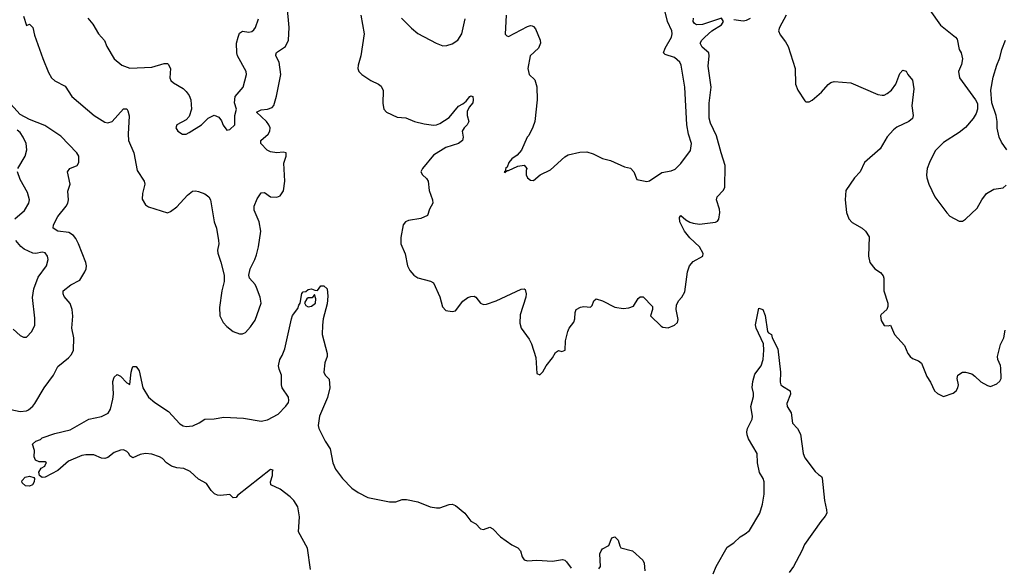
# Model space of a CAD drawing. Header units: inches. Extents: x 1473912 to 1647258, y 640388 to 773423.
# Tile 314 of 420: x 1551266 to 1557558, y 712784 to 716281. Entities that reach past the tile are written whole.
import ezdxf

# ---------------------------------------------------------------- set-up
doc = ezdxf.new("R2010")
doc.units = ezdxf.units.IN
doc.header["$MEASUREMENT"] = 0
doc.layers.add('B5751', color=7, linetype='Continuous')

msp = doc.modelspace()

# ---------------------------------------------------------------- linework, layer by layer
at = {"layer": 'B5751', "color": 5}
for points, elevation in [([(1551290, 716302.8), (1551310, 716244.7), (1551330, 716251.3), (1551350, 716231), (1551362, 716182), (1551413.8, 716033.8), (1551450, 715943), (1551468.9, 715910), (1551490, 715890.5), (1551556.7, 715856.7), (1551600.5, 715790), (1551742.7, 715670), (1551810, 715626.2), (1551830, 715621.8), (1551856.9, 715630), (1551930, 715711.7), (1551950, 715710.6), (1551958.2, 715698.2), (1551967, 715667), (1551958.6, 715550), (1551962, 715510), (1551996.5, 715430), (1552018, 715318), (1552062.3, 715250), (1552065.5, 715230), (1552051.3, 715170), (1552050, 715134), (1552070, 715099.5), (1552090, 715085.5), (1552210, 715046.8), (1552230, 715056.3), (1552270, 715086.7), (1552338.9, 715161.1), (1552370, 715185.7), (1552390, 715188.9), (1552410, 715183.6), (1552450, 715169), (1552476, 715150), (1552486.3, 715130), (1552509.3, 714990), (1552522.9, 714950), (1552537.3, 714870), (1552539, 714850), (1552530.3, 714810), (1552532, 714790), (1552552.5, 714732.5), (1552572, 714650), (1552572, 714610), (1552558.7, 714550), (1552543.9, 714443.9), (1552544.9, 714390), (1552567.5, 714347.5), (1552590, 714322), (1552630.8, 714290), (1552670, 714274), (1552690, 714275.3), (1552710, 714283.7), (1552741.3, 714318.7), (1552770, 714363), (1552808.4, 714470), (1552802.6, 714510), (1552779.7, 714570), (1552770, 714589.4), (1552735.1, 714630), (1552731.1, 714650), (1552739.7, 714690), (1552769.8, 714750.2), (1552779.7, 714780.3), (1552792.1, 714830), (1552807.4, 714930), (1552797.4, 714990), (1552764.8, 715064.8), (1552763.8, 715090), (1552783.1, 715136.9), (1552810, 715174.6), (1552830, 715176.8), (1552870, 715148.9), (1552910, 715148.3), (1552930, 715156.1), (1552951.7, 715188.3), (1552960.7, 715250), (1552955.1, 715364.9), (1552968.6, 715410), (1552969.7, 715429.7), (1552950, 715435.6), (1552910.1, 715429.9), (1552870, 715436.1), (1552848, 715448), (1552807.7, 715490), (1552806.6, 715510), (1552853.7, 715550), (1552865.2, 715570), (1552865.8, 715590), (1552858.8, 715610), (1552844.2, 715630), (1552780.4, 715690), (1552810, 715706.2), (1552850, 715710.1), (1552879, 715721), (1552890, 715732.7), (1552907.3, 715792.7), (1552934, 715930), (1552924.4, 716010), (1552902.3, 716050), (1552902.9, 716057.1), (1552907.6, 716072.4), (1552964.4, 716110), (1552983.1, 716150), (1552987.9, 716232.1), (1552976.2, 716370)], 720), ([(1553445.5, 716310), (1553468.2, 716190), (1553446, 716050), (1553429.2, 715990), (1553427.7, 715970), (1553434.4, 715950), (1553453.4, 715930), (1553510, 715892.4), (1553558.8, 715870), (1553575.4, 715855.4), (1553588.7, 715828.7), (1553586.7, 715746.7), (1553594, 715710), (1553611, 715690), (1553677.5, 715657.5), (1553733.3, 715653.3), (1553790, 715630.4), (1553850, 715615.8), (1553910, 715607.7), (1553930, 715610.5), (1553950, 715617.1), (1554010, 715656.5), (1554070, 715728.5), (1554097.2, 715742.8), (1554118.9, 715761.1), (1554142, 715790), (1554150, 715794.8), (1554162, 715790), (1554164.7, 715770), (1554161, 715750), (1554138, 715722), (1554125.3, 715694.7), (1554124.9, 715670), (1554135.5, 715630), (1554126, 715610), (1554105.5, 715590), (1554093.4, 715570), (1554100.7, 715530), (1554094.8, 715510), (1554070.3, 715489.7), (1553990, 715464), (1553910, 715416.8), (1553839.6, 715330), (1553830.5, 715310), (1553840.7, 715290), (1553866.7, 715266.7), (1553877.1, 715250), (1553882.3, 715190), (1553904.2, 715130), (1553906.7, 715110), (1553884.9, 715070), (1553872.7, 715030), (1553830, 715011.4), (1553750, 714997.5), (1553732.2, 714990), (1553715.8, 714970), (1553701.3, 714890), (1553702.3, 714850), (1553730, 714784.7), (1553744.4, 714710), (1553758.3, 714678.3), (1553784, 714650), (1553810, 714633), (1553890.3, 714610.3), (1553910, 714600.7), (1553950.4, 714510.4), (1553968.1, 714448.1), (1553990, 714422.8), (1554030, 714417.3), (1554050, 714420.7), (1554096.8, 714483.2), (1554130, 714506.4), (1554150, 714512.4), (1554170, 714515.5), (1554181, 714510), (1554210, 714470.7), (1554230, 714461.6), (1554250, 714464.4), (1554310, 714486), (1554470, 714560.5), (1554490, 714562.8), (1554497.1, 714557.1), (1554503, 714530), (1554500.4, 714510), (1554463.8, 714396.2), (1554463.1, 714343.1), (1554470.5, 714310.5), (1554521.1, 714241.1), (1554537.3, 714210), (1554564.1, 714124.1), (1554570, 714022), (1554590, 714012), (1554610, 714032), (1554629.4, 714070.6), (1554670, 714121), (1554690, 714156), (1554710, 714167.3), (1554730, 714163), (1554751.8, 714170), (1554754, 714230), (1554769.7, 714290), (1554777.4, 714310), (1554807.3, 714350), (1554813.3, 714370), (1554815.1, 714410), (1554822, 714430), (1554850, 714445.3), (1554870, 714448.7), (1554913.9, 714446.1), (1554924.5, 714455.5), (1554935.1, 714484.9), (1554950, 714497.3), (1554990, 714486.4), (1555070, 714444.9), (1555123.2, 714436.8), (1555159.3, 714440.7), (1555188.9, 714451.1), (1555218.6, 714501.4), (1555230, 714511), (1555250, 714510.8), (1555310.7, 714450), (1555310.7, 714430), (1555298, 714390), (1555364.1, 714324.1), (1555376.3, 714316.3), (1555410, 714313.4), (1555450, 714330.6), (1555470, 714347.7), (1555474.6, 714365.4), (1555461.7, 714430), (1555463.1, 714456.9), (1555475.1, 714484.9), (1555497.4, 714510), (1555516, 714544), (1555533.5, 714670), (1555545.8, 714710), (1555570, 714737.5), (1555631.6, 714770), (1555632.7, 714787.3), (1555610, 714830.8), (1555547.2, 714887.2), (1555513.4, 714930), (1555484.1, 714990), (1555482.3, 715017.7), (1555490, 715030.2), (1555522.8, 715002.8), (1555548.2, 714988.2), (1555570, 714980.5), (1555610, 714976.1), (1555712.3, 714987.7), (1555724.9, 714995.1), (1555732.5, 715007.5), (1555740.3, 715050), (1555738.3, 715070), (1555717.6, 715130), (1555723.1, 715150), (1555762.2, 715190), (1555772.8, 715210), (1555774.5, 715350), (1555747.9, 715430), (1555719.7, 715539.7), (1555680.9, 715620.9), (1555672.2, 715652.2), (1555671.9, 715748.1), (1555684, 715850), (1555664.9, 715984.9), (1555672.1, 716050), (1555669.9, 716069.9), (1555626.1, 716106.1), (1555615.3, 716130), (1555624.2, 716150), (1555643.6, 716170), (1555689.4, 716210.6), (1555750, 716249), (1555762.3, 716270), (1555750, 716290.7), (1555630, 716250.4), (1555590, 716248.4), (1555577.2, 716257.2), (1555569.8, 716270), (1555571.4, 716290)], 720), ([(1554373.8, 716310), (1554369.1, 716189.1), (1554378, 716178), (1554390, 716173), (1554510, 716237.4), (1554530, 716243.1), (1554540.9, 716240.9), (1554550, 716238), (1554561.7, 716221.7), (1554591, 716151), (1554595, 716130), (1554581.5, 716098.5), (1554529.1, 716050), (1554513.7, 715970), (1554522, 715930), (1554556.9, 715896.9), (1554571.4, 715851.4), (1554571.9, 715768.1), (1554557.4, 715630), (1554544.8, 715595.2), (1554518.9, 715541.1), (1554509.3, 715530), (1554472.5, 715447.5), (1554444.8, 715415.2), (1554410, 715391.7), (1554392.4, 715370), (1554380.7, 715339.3), (1554371.3, 715330), (1554374, 715326), (1554370, 715326), (1554368, 715312), (1554362, 715310), (1554365.4, 715305.4), (1554381.2, 715318.8), (1554390, 715318.8), (1554450, 715346), (1554490, 715351), (1554506, 715330), (1554502, 715318), (1554503.1, 715290), (1554511.4, 715271.4), (1554530, 715256.5), (1554550, 715254.9), (1554591.8, 715290), (1554657.3, 715322.7), (1554750, 715406), (1554770, 715418), (1554845.6, 715434.4), (1554890, 715437.1), (1554930, 715423.7), (1554990, 715394.4), (1555041.7, 715381.7), (1555130, 715340.5), (1555170, 715333.4), (1555190.3, 715310.3), (1555210, 715261), (1555272.9, 715247.1), (1555290, 715251), (1555370, 715304.9), (1555430, 715314.8), (1555454.2, 715325.8), (1555490, 715362.8), (1555553.5, 715446.5), (1555559.7, 715490), (1555539.7, 715550), (1555528.7, 715608.7), (1555516.8, 715850), (1555493.3, 715990), (1555484.7, 716010), (1555450, 716039.7), (1555390, 716057.6), (1555379.7, 716070), (1555390, 716099.3), (1555431.1, 716170), (1555436.4, 716190), (1555433.5, 716210), (1555405.4, 716270), (1555390.8, 716330.8)], 740), ([(1556164.8, 716310), (1556121.3, 716230), (1556115.8, 716210), (1556124.5, 716184.5), (1556160, 716139.9), (1556176.4, 716110), (1556220.7, 715970), (1556224, 715870), (1556239.1, 715830), (1556283.1, 715763.1), (1556290, 715757.3), (1556310, 715757.1), (1556330, 715766.7), (1556390, 715818), (1556432.7, 715867.3), (1556450, 715880.5), (1556470, 715886.4), (1556577.4, 715877.4), (1556750, 715803.8), (1556778, 715798), (1556790, 715798.4), (1556810, 715808.9), (1556836.9, 715830), (1556863.6, 715870), (1556890, 715938), (1556910, 715958), (1556930, 715952), (1556941, 715930), (1556970, 715894.8), (1556979.7, 715839.7), (1556966.2, 715730), (1556975.3, 715670), (1556970.3, 715650), (1556948.5, 715630), (1556870, 715594), (1556850, 715578.5), (1556810, 715533.7), (1556763.9, 715456), (1556664.2, 715370), (1556636.9, 715310), (1556600.3, 715270), (1556546, 715190), (1556540.4, 715130), (1556550.3, 715050.3), (1556564.4, 715010), (1556585.3, 714985.3), (1556649.1, 714949.1), (1556671.3, 714931.3), (1556693.7, 714893.7), (1556690.5, 714770.5), (1556697.3, 714730), (1556730, 714690.7), (1556765.8, 714665.9), (1556784.4, 714644.4), (1556788.2, 714630), (1556788.4, 714550), (1556813, 714470), (1556814, 714450), (1556806.8, 714430), (1556770, 714398), (1556766.3, 714390), (1556770, 714360.7), (1556790, 714328.5), (1556814.8, 714325.2), (1556831, 714331), (1556854.9, 714270), (1556920.9, 714200.9), (1556942, 714150), (1556956.4, 714130), (1556970, 714117.6), (1557010, 714101.6), (1557028.5, 714088.5), (1557062, 714002), (1557086.2, 713966.2), (1557111.8, 713911.8), (1557130, 713893.4), (1557170, 713874.8), (1557230, 713895.5), (1557249.3, 713910), (1557260.5, 713930), (1557264.2, 713950), (1557256, 713990), (1557261.2, 714010), (1557290, 714030.6), (1557310, 714030.6), (1557350, 714018.4), (1557370, 714005.5), (1557407.9, 713967.9), (1557450, 713944.4), (1557470, 713938.7), (1557510, 713954.7), (1557530, 713972.4), (1557537, 713990), (1557534.5, 714054.5), (1557532.2, 714072.2), (1557515.8, 714110), (1557514.3, 714130), (1557532.6, 714207.4), (1557554, 714250), (1557562, 714298)], 720), ([(1557080.7, 716340.7), (1557150, 716246), (1557246, 716170), (1557256.5, 716156.5), (1557270, 716091), (1557281.3, 716070), (1557290.5, 716030), (1557284.4, 715995.6), (1557264.9, 715950), (1557270.6, 715910), (1557373.4, 715770), (1557385.8, 715745.8), (1557386, 715710), (1557377.3, 715682.7), (1557359.1, 715650), (1557310, 715592.3), (1557270, 715560.9), (1557170, 715497), (1557116.7, 715443.3), (1557079.3, 715370), (1557064.9, 715330), (1557060.5, 715290), (1557061.6, 715270), (1557075.5, 715230), (1557113.4, 715150), (1557190, 715046.8), (1557210, 715026.8), (1557270, 714994.8), (1557290, 714994.8), (1557310, 715006), (1557383.3, 715076.7), (1557413.3, 715130), (1557442.9, 715170), (1557490, 715199.5), (1557550, 715206.3), (1557570, 715223.7)], 740), ([(1551701.6, 716290), (1551732.9, 716252.9), (1551770, 716191), (1551808.2, 716148.2), (1551823, 716110), (1551870, 716030.6), (1551919.1, 715990), (1551970, 715971.8), (1552110, 715978), (1552190, 716002), (1552210, 716001), (1552215.9, 715995.9), (1552230.5, 715970), (1552224.9, 715910), (1552232.7, 715892.7), (1552250, 715877.3), (1552310, 715841), (1552330, 715822.8), (1552350, 715796), (1552359.3, 715770), (1552363.8, 715710), (1552350, 715662), (1552330, 715641.2), (1552271, 715610), (1552264.9, 715590), (1552276, 715570), (1552306, 715550), (1552330, 715550.8), (1552350, 715560.7), (1552429, 715610), (1552470, 715651), (1552510, 715670.8), (1552539.1, 715659.1), (1552555.5, 715635.5), (1552566.6, 715606.6), (1552590, 715576), (1552610, 715578.8), (1552640.9, 715610), (1552642, 715670), (1552652, 715710), (1552639.6, 715750), (1552643.5, 715790), (1552694.7, 715850), (1552715.8, 715930), (1552714, 715950), (1552658.2, 716050), (1552653.1, 716070), (1552651.7, 716130), (1552661.5, 716170), (1552670, 716194), (1552690, 716207.7), (1552730, 716200.7), (1552750, 716205.5), (1552763.3, 716216.7), (1552772.8, 716230), (1552792.9, 716287.1)], 740), ([(1553705.3, 716290), (1553770, 716226.2), (1553810, 716193.6), (1553926.7, 716130), (1553970, 716114.6), (1553996.1, 716116.1), (1554030, 716126), (1554066, 716150), (1554091.6, 716190), (1554113.5, 716286.5)], 740), ([(1555830, 716282), (1555890, 716273.8), (1555910, 716278.5), (1555936.1, 716290)], 720), ([(1557573.5, 715450), (1557539, 715499), (1557525.5, 715530), (1557512.2, 715587.7), (1557512, 715630), (1557505.7, 715670), (1557478, 715750), (1557471.8, 715830), (1557486, 715914), (1557509.4, 715990), (1557530, 716038), (1557541.3, 716090), (1557565.1, 716150)], 740), ([(1551150, 713803.9), (1551270, 713779.8), (1551310, 713783.8), (1551322, 713790), (1551350, 713813), (1551362.7, 713830), (1551423.5, 713930), (1551482.5, 714010), (1551510, 714066), (1551578.8, 714121.2), (1551597.3, 714142.7), (1551610, 714170.8), (1551613.2, 714250), (1551598.7, 714310), (1551606.8, 714386.8), (1551601.4, 714430), (1551589.1, 714469.1), (1551550, 714513.6), (1551543.2, 714530), (1551544.1, 714550), (1551592.5, 714587.5), (1551650, 714617.6), (1551683.5, 714670), (1551691.1, 714690), (1551692.3, 714710), (1551688.3, 714730), (1551641.2, 714850), (1551624.3, 714884.3), (1551610, 714902), (1551581.2, 714921.2), (1551509.7, 714930), (1551481, 714950), (1551482.5, 714970), (1551510, 715024.6), (1551563.5, 715090), (1551573.3, 715110), (1551577.6, 715130), (1551574.5, 715185.5), (1551588.7, 715230), (1551571.1, 715310), (1551587, 715330), (1551633.6, 715350), (1551645.4, 715370), (1551644.2, 715410), (1551631.9, 715430), (1551530, 715536.1), (1551426.2, 715606.2), (1551330, 715642.6), (1551270, 715676.1), (1551170, 715786.1)], 720), ([(1551255.3, 715330), (1551300.4, 715410), (1551313, 715450), (1551307.1, 715490), (1551289.7, 715530), (1551270, 715559.7), (1551250, 715575.6)], 740), ([(1551235.6, 715010), (1551297.8, 715062.2), (1551325.1, 715110), (1551329.7, 715130), (1551316.8, 715176.8), (1551270, 715260.9), (1551253.1, 715310)], 740), ([(1551225.1, 714305.1), (1551270, 714264.9), (1551290, 714253.4), (1551310, 714254), (1551345.1, 714290), (1551363, 714330), (1551364.2, 714375.8), (1551347.7, 714507.7), (1551357.2, 714562.8), (1551383.5, 714636.5), (1551436.9, 714710), (1551448, 714750), (1551444.2, 714770), (1551430, 714791.8), (1551410, 714795.8), (1551370, 714787.3), (1551350, 714789.8), (1551295.1, 714815.1), (1551273, 714833), (1551241.3, 714870)], 740), ([(1553124.8, 712770), (1553106, 712906), (1553048.9, 713010), (1553053.4, 713106.6), (1553042.6, 713170), (1553019.1, 713210), (1552994.5, 713234.5), (1552930, 713283.4), (1552871.8, 713310), (1552868.4, 713330), (1552882, 713370), (1552881.5, 713398.5), (1552885.2, 713405.2), (1552870, 713408.5), (1552658.5, 713241.5), (1552650, 713229.7), (1552630, 713226.6), (1552609.3, 713249.3), (1552550, 713242.6), (1552530, 713244), (1552512.1, 713252.1), (1552490, 713274.7), (1552459.2, 713319.2), (1552410, 713347.2), (1552356.3, 713396.3), (1552314.9, 713414.9), (1552270, 713419.9), (1552235.4, 713430), (1552203.7, 713450), (1552178.5, 713478.5), (1552160.5, 713490), (1552110, 713505.7), (1552069.5, 713510.5), (1552035.3, 713504.7), (1551990, 713482), (1551970, 713495.3), (1551963.7, 713510), (1551950, 713523.7), (1551930, 713534.3), (1551910, 713532.9), (1551870, 713516.1), (1551830, 713485.8), (1551810, 713478.4), (1551790, 713481.1), (1551741.2, 713501.2), (1551690, 713502.1), (1551662.9, 713497.1), (1551577.4, 713462.6), (1551510, 713402), (1551430, 713359.5), (1551410, 713358), (1551393.2, 713370), (1551389.3, 713390.7), (1551403.7, 713416.3), (1551428, 713430), (1551432.9, 713447.1), (1551438, 713450), (1551430, 713458), (1551390, 713458), (1551367.3, 713467.3), (1551358, 713490), (1551362, 713530), (1551347.3, 713570), (1551369.6, 713590), (1551399, 713601), (1551409.6, 713610), (1551490, 713638.7), (1551590, 713662), (1551709.2, 713730), (1551790, 713746.7), (1551831.1, 713768.9), (1551846, 713794), (1551861.4, 713858.6), (1551865.6, 713890), (1551862.3, 713970), (1551870, 713998.8), (1551890, 714016), (1551910, 714004.7), (1551950, 713962), (1551970, 713952), (1551978, 714030), (1551985.6, 714054.4), (1551990, 714066), (1552010, 714066.8), (1552030, 714038.8), (1552054, 713930), (1552090, 713870.6), (1552130, 713837.3), (1552218, 713778), (1552290, 713699.1), (1552310, 713687.2), (1552330, 713683.6), (1552372.9, 713687.1), (1552413.9, 713706.1), (1552450, 713730.4), (1552510, 713732.9), (1552570, 713741.7), (1552697.1, 713737.1), (1552810, 713718), (1552850, 713726), (1552917.3, 713762.7), (1552967, 713813), (1552983.7, 713836.3), (1552987, 713850), (1552984.4, 713870), (1552944.5, 713930), (1552939.3, 713950), (1552938.6, 714010), (1552923.4, 714050), (1552920.7, 714070), (1552929.6, 714110), (1552944.5, 714135.5), (1552960.3, 714179.7), (1553002.6, 714370), (1553010, 714391.3), (1553043.3, 714436.7), (1553050, 714458.8), (1553059.3, 714470), (1553068.4, 714531.6), (1553078, 714542), (1553094, 714546), (1553110, 714558), (1553130, 714562), (1553152.7, 714552.7), (1553170, 714552), (1553190, 714582), (1553210, 714582), (1553230, 714562), (1553234.9, 714514.9), (1553230, 714466), (1553205.5, 714370), (1553200.4, 714330), (1553199.5, 714270), (1553230.3, 714149.7), (1553230.3, 714130), (1553217, 714090), (1553210.7, 714030.7), (1553218, 714010), (1553244.5, 713984.5), (1553248.7, 713930), (1553232.6, 713867.4), (1553181, 713750), (1553174, 713690), (1553178.8, 713670), (1553219.3, 713590), (1553250, 713540.7), (1553268.3, 713450), (1553284.2, 713410), (1553329.1, 713350), (1553389.5, 713289.5), (1553430, 713261.1), (1553490, 713229.3), (1553630, 713200.9), (1553670, 713201.7), (1553710, 713215.8), (1553737.6, 713217.6), (1553810, 713201), (1553890, 713170.8), (1553930, 713164), (1553950, 713164), (1554010, 713184.9), (1554030, 713186), (1554050, 713178.4), (1554110.2, 713130.2), (1554150, 713077.6), (1554180.5, 713060.5), (1554210, 713030.4), (1554230, 713026), (1554270, 713039.5), (1554290, 713030.3), (1554337.5, 712977.5), (1554410, 712927.4), (1554450, 712908.5), (1554467, 712890), (1554477, 712850), (1554490, 712830.5), (1554510, 712824.6), (1554570.9, 712829.1), (1554670, 712822.9), (1554733.8, 712833.8), (1554750, 712828.9), (1554759.4, 712819.4), (1554790, 712777.4)], 680), ([(1555697, 712743), (1555717.3, 712790), (1555787.6, 712912.4), (1555830, 712940.2), (1555870, 712979), (1555902.8, 712997.2), (1555930, 713019.1), (1555996, 713130), (1556013.6, 713186.4), (1556022.3, 713250), (1556023, 713330), (1556017.7, 713350), (1555993.1, 713390), (1555980.9, 713450), (1555979.2, 713510), (1555923.3, 713603.3), (1555913.7, 713630), (1555912.5, 713650), (1555917.4, 713670), (1555946.8, 713730), (1555948.6, 713750), (1555937.1, 713810), (1555954.7, 713874.7), (1555955.2, 713895.2), (1555947.4, 713932.6), (1555949.9, 713970.1), (1555963.8, 714016.2), (1556004.2, 714070), (1556015.9, 714110), (1556020.8, 714170), (1556018.7, 714210), (1555972.6, 714310), (1555968.1, 714331.9), (1555990, 714438.8), (1556014.8, 714430), (1556030, 714392), (1556045.5, 714290), (1556050, 714281), (1556070, 714271), (1556074, 714250), (1556110, 714178.8), (1556127.9, 714030), (1556125.1, 713965.1), (1556130.3, 713950), (1556140, 713940), (1556190.3, 713910), (1556191.5, 713890), (1556167.4, 713830), (1556170.2, 713810.2), (1556195.3, 713770), (1556204.7, 713704.7), (1556236.4, 713670), (1556254.5, 713634.5), (1556272.4, 713510), (1556283.4, 713483.4), (1556350, 713396), (1556370, 713376), (1556390, 713364.7), (1556393.8, 713353.8), (1556408.8, 713211.2), (1556421.7, 713150), (1556422.6, 713130), (1556413.4, 713110), (1556384.3, 713075.7), (1556281.3, 712930), (1556264.9, 712890), (1556210.3, 712789.7), (1556183, 712750)], 680), ([(1554966.2, 712773.8), (1554978, 712790), (1554973.3, 712870), (1554980.7, 712890), (1554990, 712902), (1555030, 712924), (1555050, 712971), (1555070, 712978.4), (1555090, 712958), (1555100.2, 712920.2), (1555108.1, 712908.1), (1555182, 712890), (1555248, 712830), (1555255.6, 712810), (1555260.8, 712760.8)], 680)]:
    msp.add_lwpolyline(points, dxfattribs=dict(at, elevation=elevation))
at = {"layer": 'B5751', "color": 5, "elevation": 680}
for points in [[(1553150, 714526), (1553134.8, 714505.2), (1553110, 714504), (1553102, 714498), (1553086.4, 714473.6), (1553094.8, 714454.8), (1553110, 714447.3), (1553130, 714451), (1553157.2, 714470), (1553158.6, 714498.6)], [(1551330, 713302.6), (1551303.3, 713303.3), (1551283, 713323), (1551279.5, 713330), (1551282.7, 713337.3), (1551301.1, 713358.9), (1551330, 713364.9), (1551356.4, 713356.4), (1551360.7, 713350), (1551358, 713330), (1551348.5, 713311.5)]]:
    msp.add_lwpolyline(points, close=True, dxfattribs=at)

doc.saveas('drawing.dxf')
